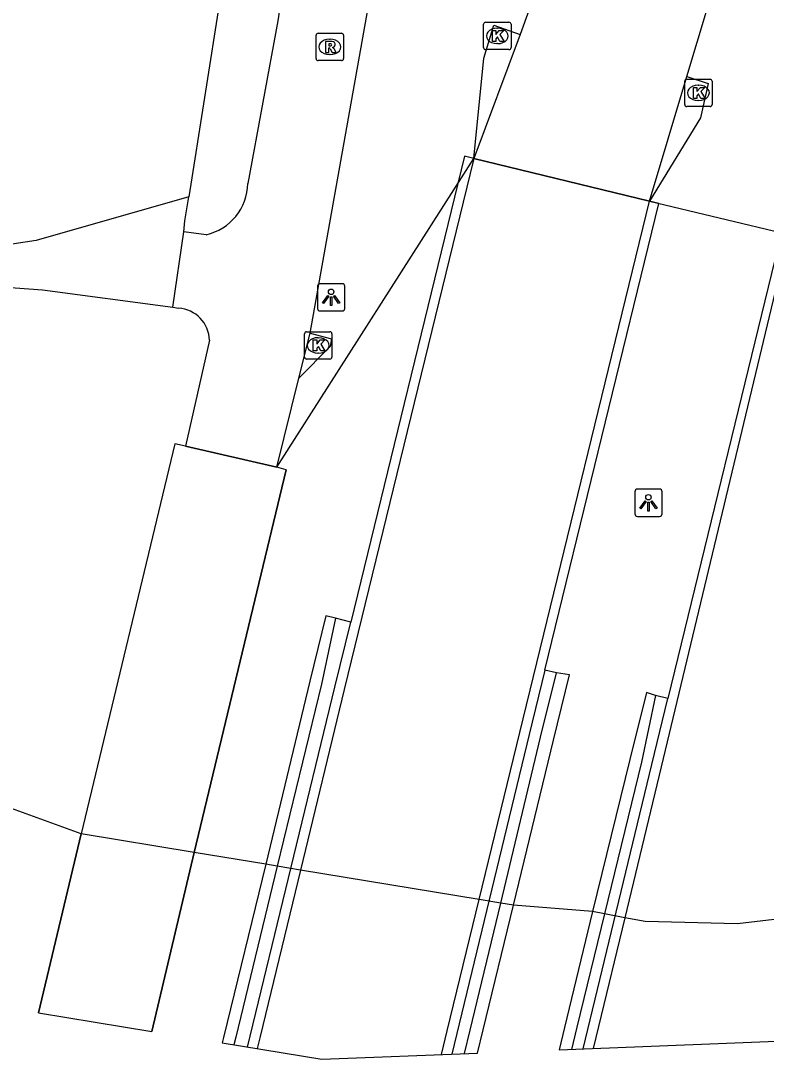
# Model space of a CAD drawing. Extents: x 159822 to 160765, y 380693 to 381634.
# Drawn here: x 160373.93 to 160401.17, y 380761.57 to 380799.52 of the extents above; entities that cross this region are included whole.
import ezdxf

# ---------------------------------------------------------------- set-up
doc = ezdxf.new("R2010")
doc.units = 0
for name, color, linetype in [('IMGEO_Berm_groen', 7, 'Continuous'), ('IMGEO_Dek', 7, 'Continuous'), ('IMGEO_Fietspad_gesloten', 7, 'Continuous'), ('IMGEO_Hek', 7, 'Continuous'), ('IMGEO_Kolk', 7, 'Continuous'), ('IMGEO_Lichtpunt', 7, 'Continuous'), ('IMGEO_Muur', 7, 'Continuous'), ('IMGEO_Rijbaan_lokaal_open', 7, 'Continuous'), ('IMGEO_Rijbaan_regionaal_gesloten', 7, 'Continuous'), ('IMGEO_Rioolput', 7, 'Continuous'), ('IMGEO_Voetpad_halfverhard', 7, 'Continuous'), ('IMGEO_Voetpad_open', 7, 'Continuous'), ('IMGEO_Waterloop', 7, 'Continuous')]:
    doc.layers.add(name, color=color, linetype=linetype)

msp = doc.modelspace()

# ---------------------------------------------------------------- linework, layer by layer
at = {"layer": 'IMGEO_Berm_groen'}
for points in [[(160383.283, 380783.2), (160390.487, 380794.489)], [(160396.912, 380792.919), (160402.004, 380791.708)]]:
    msp.add_lwpolyline(points, dxfattribs=at)
at = {"layer": 'IMGEO_Dek'}
for points in [[(160390.626, 380761.796), (160390.832, 380762.645), (160391.938, 380767.203), (160393.401, 380773.228), (160393.981, 380775.619), (160393.515, 380775.684), (160393.088, 380775.788), (160397.251, 380792.836), (160396.912, 380792.919), (160390.487, 380794.489), (160390.147, 380794.572), (160385.989, 380777.545), (160385.427, 380777.682), (160385.073, 380777.769), (160384.496, 380775.382), (160382.88, 380768.693), (160381.344, 380762.366), (160381.296, 380762.166), (160384.927, 380761.571)], [(160403.09, 380762.287), (160404.28, 380767.168), (160405.049, 380770.321), (160405.647, 380772.774), (160405.292, 380772.861), (160404.762, 380772.99), (160408.914, 380789.992), (160408.758, 380790.03), (160408.572, 380790.075), (160402.004, 380791.708), (160401.733, 380791.774), (160397.578, 380774.754), (160397.133, 380774.863), (160396.799, 380774.974), (160396.195, 380772.527), (160394.822, 380766.964), (160393.803, 380762.732), (160393.603, 380761.913)], [(160378.715, 380762.588), (160380.262, 380769.124), (160383.633, 380783.103), (160383.283, 380783.2), (160379.945, 380783.978), (160379.559, 380784.057), (160376.134, 380769.803), (160374.577, 380763.266), (160374.577, 380763.266)]]:
    msp.add_lwpolyline(points, close=True, dxfattribs=at)
at = {"layer": 'IMGEO_Fietspad_gesloten'}
for points in [[(160384.976, 380810.542), (160383.325, 380799.511), (160382.223, 380793.566)], [(160384.511, 380788.098), (160388.426, 380810.109)], [(160379.484, 380789.053), (160379.886, 380791.798)], [(160380.706, 380791.698), (160379.886, 380791.798)], [(160379.484, 380789.053), (160379.7, 380789.011)], [(160380.823, 380787.842), (160379.945, 380783.978), (160383.283, 380783.2)], [(160383.283, 380783.2), (160384.097, 380786.461)]]:
    msp.add_lwpolyline(points, dxfattribs=at)
for centre, radius, start, end in [((160380.279, 380793.595), 1.945, 282.6966, 359.1434), ((160379.632, 380787.822), 1.191, 0.9734, 86.7271)]:
    msp.add_arc(centre, radius, start, end, dxfattribs=at)
at = {"layer": 'IMGEO_Hek'}
for points in [[(160379.559, 380784.057), (160376.134, 380769.803)], [(160383.633, 380783.103), (160380.262, 380769.124)], [(160374.577, 380763.266), (160376.134, 380769.803)], [(160380.262, 380769.124), (160378.715, 380762.588)], [(160374.577, 380763.266), (160374.577, 380763.266)]]:
    msp.add_lwpolyline(points, dxfattribs=at)
at = {"layer": 'IMGEO_Kolk'}
for p, q in [((160390.921, 380799.461), (160391.773, 380799.461)), ((160390.846, 380798.535), (160390.846, 380799.387)), ((160391.334, 380799.241), (160391.359, 380799.241)), ((160391.847, 380799.387), (160391.847, 380798.535)), ((160391.357, 380798.681), (160391.332, 380798.681)), ((160391.773, 380798.461), (160390.921, 380798.461)), ((160398.194, 380796.454), (160398.194, 380797.306)), ((160398.269, 380797.38), (160399.121, 380797.38)), ((160398.682, 380797.16), (160398.707, 380797.16)), ((160399.195, 380797.306), (160399.195, 380796.454)), ((160399.121, 380796.38), (160398.269, 380796.38)), ((160398.705, 380796.6), (160398.68, 380796.6)), ((160384.3, 380787.228), (160384.3, 380788.08)), ((160384.375, 380788.154), (160385.227, 380788.154)), ((160385.301, 380788.08), (160385.301, 380787.228)), ((160384.788, 380787.934), (160384.813, 380787.934)), ((160384.811, 380787.374), (160384.786, 380787.374)), ((160385.227, 380787.154), (160384.375, 380787.154))]:
    msp.add_line(p, q, dxfattribs=at)
for points in [[(160390.921, 380799.461), (160391.773, 380799.461)], [(160390.846, 380798.535), (160390.846, 380799.387)], [(160391.167, 380799.161), (160391.29, 380799.161), (160391.29, 380799.01), (160391.42, 380799.161), (160391.584, 380799.161), (160391.438, 380799.01), (160391.591, 380798.761), (160391.439, 380798.761), (160391.354, 380798.925), (160391.29, 380798.858), (160391.29, 380798.761), (160391.167, 380798.761), (160391.167, 380799.161)], [(160391.847, 380799.387), (160391.847, 380798.535)], [(160391.773, 380798.461), (160390.921, 380798.461)], [(160398.194, 380796.454), (160398.194, 380797.306)], [(160398.269, 380797.38), (160399.121, 380797.38)], [(160399.195, 380797.306), (160399.195, 380796.454)], [(160398.515, 380797.08), (160398.638, 380797.08), (160398.638, 380796.929), (160398.768, 380797.08), (160398.932, 380797.08), (160398.786, 380796.929), (160398.939, 380796.68), (160398.787, 380796.68), (160398.702, 380796.844), (160398.638, 380796.777), (160398.638, 380796.68), (160398.515, 380796.68), (160398.515, 380797.08)], [(160399.121, 380796.38), (160398.269, 380796.38)], [(160384.3, 380787.228), (160384.3, 380788.08)], [(160384.375, 380788.154), (160385.227, 380788.154)], [(160385.301, 380788.08), (160385.301, 380787.228)], [(160384.621, 380787.854), (160384.744, 380787.854), (160384.744, 380787.703), (160384.874, 380787.854), (160385.038, 380787.854), (160384.892, 380787.703), (160385.045, 380787.454), (160384.893, 380787.454), (160384.808, 380787.618), (160384.744, 380787.551), (160384.744, 380787.454), (160384.621, 380787.454), (160384.621, 380787.854)], [(160385.227, 380787.154), (160384.375, 380787.154)]]:
    msp.add_lwpolyline(points, dxfattribs=at)
for centre, start, end in [((160390.923, 380799.385), 91.552, 178.448), ((160390.923, 380799.385), 91.552, 178.448), ((160391.771, 380799.385), 1.552, 88.448), ((160391.771, 380799.385), 1.552, 88.448), ((160390.923, 380798.537), 181.552, 268.448), ((160390.923, 380798.537), 181.552, 268.448), ((160391.771, 380798.537), 271.552, 358.448), ((160391.771, 380798.537), 271.552, 358.448), ((160398.271, 380797.304), 91.552, 178.448), ((160398.271, 380797.304), 91.552, 178.448), ((160399.119, 380797.304), 1.552, 88.448), ((160399.119, 380797.304), 1.552, 88.448), ((160398.271, 380796.456), 181.552, 268.448), ((160398.271, 380796.456), 181.552, 268.448), ((160399.119, 380796.456), 271.552, 358.448), ((160399.119, 380796.456), 271.552, 358.448), ((160384.377, 380788.078), 91.552, 178.448), ((160384.377, 380788.078), 91.552, 178.448), ((160385.225, 380788.078), 1.552, 88.448), ((160385.225, 380788.078), 1.552, 88.448), ((160384.377, 380787.23), 181.552, 268.448), ((160384.377, 380787.23), 181.552, 268.448), ((160385.225, 380787.23), 271.552, 358.448), ((160385.225, 380787.23), 271.552, 358.448)]:
    msp.add_arc(centre, 0.0765, start, end, dxfattribs=at)
for centre, major_axis, ratio, start_param, end_param in [((160391.333, 380798.961), (-0.387, 0.002), 0.722429, 4.712389, 7.853982), ((160391.358, 380798.961), (-0.39, 0.002), 0.717154, 1.570796, 4.712389), ((160398.681, 380796.88), (-0.387, 0.002), 0.722429, 4.712389, 7.853982), ((160398.706, 380796.88), (-0.39, 0.002), 0.717154, 1.570796, 4.712389), ((160384.787, 380787.654), (-0.387, 0.002), 0.722429, 4.712389, 7.853982), ((160384.812, 380787.654), (-0.39, 0.002), 0.717154, 1.570796, 4.712389)]:
    msp.add_ellipse(centre, major_axis=major_axis, ratio=ratio, start_param=start_param, end_param=end_param, dxfattribs=at)
at = {"layer": 'IMGEO_Lichtpunt'}
for p, q in [((160384.774, 380789.813), (160384.774, 380789.006)), ((160384.774, 380789.813), (160384.774, 380789.006)), ((160385.676, 380789.908), (160384.868, 380789.908)), ((160385.676, 380789.908), (160384.868, 380789.908)), ((160385.77, 380789.006), (160385.77, 380789.813)), ((160385.77, 380789.006), (160385.77, 380789.813)), ((160384.868, 380788.912), (160385.676, 380788.912)), ((160384.868, 380788.912), (160385.676, 380788.912)), ((160397.274, 380782.404), (160396.466, 380782.404)), ((160397.274, 380782.404), (160396.466, 380782.404)), ((160396.372, 380782.309), (160396.372, 380781.502)), ((160396.372, 380782.309), (160396.372, 380781.502)), ((160397.368, 380781.502), (160397.368, 380782.309)), ((160397.368, 380781.502), (160397.368, 380782.309)), ((160396.466, 380781.408), (160397.274, 380781.408)), ((160396.466, 380781.408), (160397.274, 380781.408))]:
    msp.add_line(p, q, dxfattribs=at)
for points in [[(160385.148, 380789.477), (160385.187, 380789.449), (160384.999, 380789.187), (160384.961, 380789.214), (160385.148, 380789.477)], [(160385.25, 380789.429), (160385.297, 380789.429), (160385.297, 380789.107), (160385.25, 380789.107), (160385.25, 380789.429)], [(160385.36, 380789.449), (160385.398, 380789.476), (160385.585, 380789.214), (160385.546, 380789.186), (160385.36, 380789.449)], [(160396.746, 380781.973), (160396.785, 380781.945), (160396.597, 380781.683), (160396.559, 380781.71), (160396.746, 380781.973)], [(160396.958, 380781.945), (160396.996, 380781.972), (160397.183, 380781.71), (160397.144, 380781.682), (160396.958, 380781.945)], [(160396.848, 380781.925), (160396.895, 380781.925), (160396.895, 380781.603), (160396.848, 380781.603), (160396.848, 380781.925)]]:
    msp.add_lwpolyline(points, dxfattribs=at)
for centre in [(160385.273, 380789.611), (160396.871, 380782.107)]:
    msp.add_circle(centre, 0.0994, dxfattribs=at)
for centre, start, end in [((160384.868, 380789.813), 90, 180), ((160384.868, 380789.813), 90, 180), ((160385.676, 380789.813), 0, 90), ((160385.676, 380789.813), 0, 90), ((160384.868, 380789.006), 180, 270), ((160384.868, 380789.006), 180, 270), ((160385.676, 380789.006), 270, 0), ((160385.676, 380789.006), 270, 360), ((160396.466, 380782.309), 90, 180), ((160396.466, 380782.309), 90, 180), ((160397.274, 380782.309), 0, 90), ((160397.274, 380782.309), 0, 90), ((160396.466, 380781.502), 180, 270), ((160396.466, 380781.502), 180, 270), ((160397.274, 380781.502), 270, 0), ((160397.274, 380781.502), 270, 360)]:
    msp.add_arc(centre, 0.0946, start, end, dxfattribs=at)
at = {"layer": 'IMGEO_Muur'}
for points in [[(160390.487, 380794.489), (160385.748, 380775.081), (160384.148, 380768.485), (160382.673, 380762.405), (160382.565, 380761.958)], [(160389.306, 380761.744), (160389.516, 380762.606), (160390.686, 380767.409), (160392.172, 380773.51), (160396.912, 380792.919)], [(160402.004, 380791.708), (160397.338, 380772.261), (160396.005, 380766.739), (160395.047, 380762.769), (160394.852, 380761.962)], [(160385.427, 380777.682), (160384.917, 380775.281), (160383.302, 380768.624), (160381.787, 380762.379), (160381.718, 380762.096)], [(160382.218, 380762.015), (160385.408, 380775.164), (160385.989, 380777.545)], [(160393.088, 380775.788), (160392.513, 380773.432), (160389.683, 380761.758)], [(160390.151, 380761.777), (160390.356, 380762.631), (160391.472, 380767.279), (160392.926, 380773.337), (160393.515, 380775.684)], [(160397.133, 380774.863), (160396.612, 380772.43), (160395.261, 380766.88), (160394.255, 380762.746), (160394.057, 380761.931)], [(160394.484, 380761.948), (160396.989, 380772.342), (160397.578, 380774.754)]]:
    msp.add_lwpolyline(points, dxfattribs=at)
at = {"layer": 'IMGEO_Rijbaan_lokaal_open'}
for points in [[(160390.487, 380794.489), (160390.858, 380798.146), (160391.218, 380799.351), (160392.185, 380799.013)], [(160398.267, 380797.475), (160399.057, 380797.227), (160398.767, 380795.974), (160396.912, 380792.919)], [(160384.097, 380786.461), (160384.511, 380788.098)], [(160384.511, 380788.098), (160385.292, 380787.899), (160385.241, 380787.616), (160384.097, 380786.461)]]:
    msp.add_lwpolyline(points, dxfattribs=at)
at = {"layer": 'IMGEO_Rijbaan_regionaal_gesloten'}
for points in [[(160398.267, 380797.475), (160410.502, 380838.119), (160418.106, 380862.477)], [(160396.424, 380812.288), (160395.745, 380809.337), (160395.105, 380807.153), (160392.185, 380799.013)], [(160392.185, 380799.013), (160390.487, 380794.489)], [(160396.912, 380792.919), (160398.267, 380797.475)], [(160390.487, 380794.489), (160396.912, 380792.919)]]:
    msp.add_lwpolyline(points, dxfattribs=at)
at = {"layer": 'IMGEO_Rioolput'}
for p, q in [((160384.799, 380799.06), (160385.651, 380799.06)), ((160384.724, 380798.134), (160384.724, 380798.986)), ((160385.212, 380798.84), (160385.237, 380798.84)), ((160385.725, 380798.986), (160385.725, 380798.134)), ((160385.235, 380798.28), (160385.21, 380798.28)), ((160385.651, 380798.06), (160384.799, 380798.06))]:
    msp.add_line(p, q, dxfattribs=at)
for points in [[(160384.799, 380799.06), (160385.651, 380799.06)], [(160384.724, 380798.134), (160384.724, 380798.986)], [(160385.313, 380798.758), (160385.061, 380798.76), (160385.061, 380798.36)], [(160385.239, 380798.679), (160385.185, 380798.679), (160385.185, 380798.598)], [(160385.725, 380798.986), (160385.725, 380798.134)], [(160385.061, 380798.36), (160385.185, 380798.36), (160385.185, 380798.522), (160385.196, 380798.522)], [(160385.185, 380798.598), (160385.237, 380798.598)], [(160385.243, 380798.493), (160385.314, 380798.36), (160385.454, 380798.36), (160385.389, 380798.486)], [(160385.651, 380798.06), (160384.799, 380798.06)]]:
    msp.add_lwpolyline(points, dxfattribs=at)
for centre, radius, start, end in [((160384.801, 380798.984), 0.0765, 91.552, 178.448), ((160384.801, 380798.984), 0.0765, 91.552, 178.448), ((160385.649, 380798.984), 0.0765, 1.552, 88.448), ((160385.649, 380798.984), 0.0765, 1.552, 88.448), ((160385.245, 380798.583), 0.0964, 77.0061, 93.1865), ((160385.259, 380798.64), 0.0378, 276.6634, 79.6772), ((160385.312, 380798.648), 0.109, 350.3612, 89.416), ((160385.195, 380798.469), 0.0533, 26.0293, 88.6989), ((160385.221, 380798.787), 0.19, 274.7715, 282.9687), ((160385.31, 380798.648), 0.112, 277.5842, 350.9817), ((160385.294, 380798.433), 0.108, 29.5134, 73.7905), ((160384.801, 380798.136), 0.0765, 181.552, 268.448), ((160384.801, 380798.136), 0.0765, 181.552, 268.448), ((160385.649, 380798.136), 0.0765, 271.552, 358.448), ((160385.649, 380798.136), 0.0765, 271.552, 358.448)]:
    msp.add_arc(centre, radius, start, end, dxfattribs=at)
for centre, major_axis, ratio, start_param, end_param in [((160385.211, 380798.56), (-0.387, 0.002), 0.722429, 4.712389, 7.853982), ((160385.236, 380798.56), (-0.39, 0.002), 0.717154, 1.570796, 4.712389)]:
    msp.add_ellipse(centre, major_axis=major_axis, ratio=ratio, start_param=start_param, end_param=end_param, dxfattribs=at)
at = {"layer": 'IMGEO_Voetpad_halfverhard'}
for points in [[(160380.068, 380793.081), (160374.495, 380791.487), (160373.281, 380791.3)], [(160373.229, 380789.789), (160374.724, 380789.682), (160379.484, 380789.053)]]:
    msp.add_lwpolyline(points, dxfattribs=at)
at = {"layer": 'IMGEO_Voetpad_open'}
for points in [[(160390.538, 380846.809), (160388.617, 380839.457), (160383.291, 380814.509), (160381.213, 380800.348), (160380.068, 380793.081)], [(160379.886, 380791.798), (160379.93, 380792.202), (160380.068, 380793.081)]]:
    msp.add_lwpolyline(points, dxfattribs=at)
at = {"layer": 'IMGEO_Waterloop'}
msp.add_lwpolyline([(160402.806, 380766.831), (160400.128, 380766.52), (160396.751, 380766.598), (160396.005, 380766.739), (160395.261, 380766.88), (160394.822, 380766.964), (160391.938, 380767.203), (160391.472, 380767.279), (160390.686, 380767.409), (160384.148, 380768.485), (160383.302, 380768.624), (160382.88, 380768.693), (160380.262, 380769.124), (160376.134, 380769.803), (160373.041, 380770.933)], dxfattribs=at)

doc.saveas('drawing.dxf')
